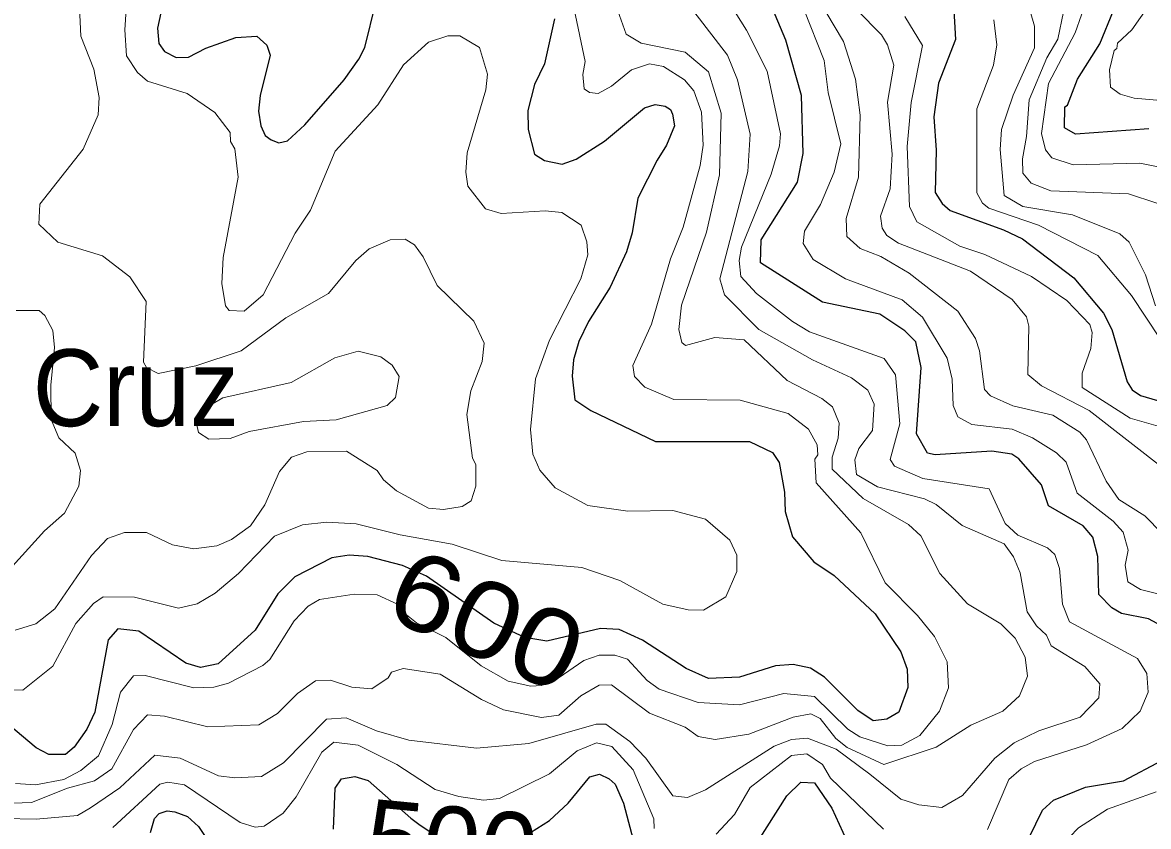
# Model space of a CAD drawing. Extents: x 673.3 to 698.5, y 6984.3 to 7012.3.
# Drawn here: x 692.522 to 693.696, y 7000.837 to 7001.674 of the extents above; entities that cross this region are included whole.
import ezdxf
from ezdxf.enums import TextEntityAlignment as Align

# ---------------------------------------------------------------- set-up
doc = ezdxf.new("R2010")
doc.units = 0
doc.header["$LTSCALE"] = 0.032
doc.layers.add('1', color=7, linetype='Continuous', lineweight=25)
doc.layers.add('2', color=7, linetype='Continuous', lineweight=13)
doc.layers.add('27', color=7, linetype='Continuous')
doc.layers.add('61', color=7, linetype='Continuous')

msp = doc.modelspace()

# ---------------------------------------------------------------- linework, layer by layer
at = {"layer": '1'}
for points in [[(692.6698, 7001.7008), (692.6631, 7001.6683), (692.6645, 7001.6525), (692.6704, 7001.6441), (692.6825, 7001.6379), (692.6954, 7001.6383), (692.7134, 7001.6475), (692.7448, 7001.6586), (692.7667, 7001.6602), (692.777, 7001.6508), (692.7804, 7001.6403), (692.7699, 7001.5982), (692.7684, 7001.5819), (692.7706, 7001.5666), (692.7752, 7001.5567), (692.7816, 7001.5522), (692.7894, 7001.5488), (692.7986, 7001.5512), (692.8165, 7001.5678), (692.8577, 7001.6146), (692.8728, 7001.6361), (692.8792, 7001.6481), (692.8905, 7001.6946)], [(693.7178, 7001.0415), (693.6956, 7001.0533), (693.6677, 7001.0589), (693.6574, 7001.0646), (693.644, 7001.0787), (693.6429, 7001.118), (693.6376, 7001.1382), (693.6278, 7001.1501), (693.5917, 7001.1709), (693.5843, 7001.1929), (693.5605, 7001.22), (693.5533, 7001.2247), (693.5325, 7001.2279), (693.4733, 7001.224), (693.4655, 7001.2256), (693.4541, 7001.2459), (693.4589, 7001.3151), (693.4532, 7001.3417), (693.4419, 7001.3533), (693.4157, 7001.3705), (693.3561, 7001.3829), (693.2914, 7001.4241), (693.2921, 7001.4481), (693.3301, 7001.5079), (693.3359, 7001.538), (693.334, 7001.5983), (693.3179, 7001.6558), (693.3013, 7001.6953)], [(693.4927, 7001.6933), (693.4947, 7001.6566), (693.4768, 7001.6112), (693.472, 7001.576), (693.4744, 7001.5413), (693.4736, 7001.4971), (693.4809, 7001.4858), (693.489, 7001.4786), (693.5446, 7001.4585), (693.5645, 7001.4489), (693.618, 7001.4085), (693.649, 7001.3714), (693.6575, 7001.3545), (693.6734, 7001.3), (693.6788, 7001.2917), (693.6875, 7001.286), (693.7051, 7001.2805)], [(693.0769, 7001.678), (693.0664, 7001.6314), (693.056, 7001.6096), (693.0489, 7001.5825), (693.0493, 7001.563), (693.056, 7001.5373), (693.0663, 7001.5307), (693.0847, 7001.5267), (693.0992, 7001.5319), (693.1288, 7001.5508), (693.1707, 7001.5855), (693.1816, 7001.5889), (693.1922, 7001.5871), (693.1975, 7001.5838), (693.1997, 7001.5789), (693.2018, 7001.5668), (693.1935, 7001.5467), (693.1836, 7001.531), (693.1635, 7001.4913), (693.1576, 7001.4552), (693.1518, 7001.4353), (693.1349, 7001.3985), (693.1123, 7001.363), (693.102, 7001.3421), (693.0965, 7001.323), (693.095, 7001.3061), (693.0981, 7001.2812), (693.1147, 7001.2702), (693.182, 7001.2378), (693.28, 7001.2378), (693.3041, 7001.2263), (693.3108, 7001.2161), (693.3164, 7001.1851), (693.3173, 7001.165), (693.3246, 7001.1385), (693.3471, 7001.1126), (693.3681, 7001.0982), (693.4108, 7001.0586), (693.4376, 7001.019), (693.4442, 7001.0008), (693.4451, 7000.9818)], [(693.6962, 7001.5634), (693.6196, 7001.5579), (693.6081, 7001.5645), (693.6087, 7001.5866), (693.6113, 7001.5883), (693.6219, 7001.6151), (693.6451, 7001.6519), (693.6593, 7001.6868)], [(693.4451, 7000.9818), (693.4357, 7000.9559), (693.423, 7000.9487), (693.4088, 7000.9471), (693.3927, 7000.9579), (693.3582, 7000.9924), (693.3437, 7001.0017), (693.3253, 7001.0056), (693.3072, 7001.0042), (693.2696, 7000.9926), (693.2374, 7000.9911), (693.214, 7001.0015), (693.1686, 7001.0311), (693.1442, 7001.0423), (693.1247, 7001.0431), (693.0687, 7001.0299), (693.0458, 7001.0339), (693.0134, 7001.0488), (692.9435, 7001.0977), (692.9182, 7001.1088), (692.8823, 7001.118), (692.8628, 7001.1196), (692.8446, 7001.1167), (692.806, 7001.097), (692.7884, 7001.0792), (692.7648, 7001.0413), (692.7262, 7001.0062), (692.708, 7001.0025), (692.6924, 7001.0071), (692.6434, 7001.0403), (692.6216, 7001.0429), (692.6116, 7001.0312), (692.5978, 7000.9561), (692.5895, 7000.9383), (692.5763, 7000.9196), (692.5673, 7000.912), (692.5497, 7000.9118), (692.5365, 7000.919), (692.5015, 7000.9484)], [(693.5641, 7000.8105), (693.5852, 7000.8541), (693.5968, 7000.8643), (693.6302, 7000.8779), (693.6697, 7000.8846), (693.7102, 7000.906)], [(692.8465, 7000.8342), (692.8482, 7000.877), (692.8548, 7000.8866), (692.8687, 7000.8889), (692.8827, 7000.8849), (692.9269, 7000.8456), (692.9366, 7000.8384), (692.9572, 7000.8249)], [(693.0452, 7000.8266), (693.0716, 7000.8431), (693.091, 7000.8612), (693.1134, 7000.8888), (693.1236, 7000.8916), (693.1338, 7000.8867), (693.14, 7000.8809), (693.1488, 7000.8611), (693.1603, 7000.8165)], [(693.278, 7000.8042), (693.3189, 7000.869), (693.3336, 7000.8833), (693.3478, 7000.8826), (693.3659, 7000.8561), (693.3925, 7000.7979)], [(692.6557, 7000.8308), (692.66, 7000.8452), (692.6649, 7000.8504), (692.673, 7000.8533), (692.6811, 7000.8523), (692.6944, 7000.8475), (692.7056, 7000.837), (692.7264, 7000.8059)]]:
    msp.add_lwpolyline(points, dxfattribs=at)
at = {"layer": '2'}
for points in [[(692.5794, 7001.7428), (692.5832, 7001.6599), (692.5966, 7001.6256), (692.6021, 7001.5962), (692.6012, 7001.578), (692.5854, 7001.5425), (692.5403, 7001.485), (692.5395, 7001.4642), (692.559, 7001.4455), (692.6057, 7001.4314), (692.6341, 7001.4093), (692.6511, 7001.3837), (692.6485, 7001.3204), (692.6515, 7001.3149), (692.6637, 7001.3088), (692.7028, 7001.3167), (692.7502, 7001.3322), (692.7966, 7001.3666), (692.8411, 7001.3921), (692.8698, 7001.4265), (692.8837, 7001.4384), (692.9055, 7001.4479), (692.9211, 7001.4486), (692.9308, 7001.4429), (692.9399, 7001.4304), (692.9544, 7001.4004), (692.9928, 7001.3633), (693.0035, 7001.3405), (693.0012, 7001.3213), (692.9894, 7001.2907), (692.9853, 7001.2661), (692.9913, 7001.2207), (692.9947, 7001.2138), (692.9946, 7001.1913), (692.99, 7001.1763), (692.9805, 7001.1701), (692.9609, 7001.167), (692.9453, 7001.1686), (692.9121, 7001.1867), (692.8987, 7001.1979), (692.8921, 7001.2076), (692.86, 7001.2279), (692.8188, 7001.2271), (692.8028, 7001.2215), (692.7903, 7001.2068), (692.7748, 7001.1719), (692.7601, 7001.15), (692.74, 7001.1357)], [(692.6317, 7001.7093), (692.629, 7001.6665), (692.6306, 7001.6395), (692.6422, 7001.6221), (692.6527, 7001.6133), (692.694, 7001.6005), (692.7226, 7001.5806), (692.7388, 7001.5599), (692.7391, 7001.5502), (692.7437, 7001.5428)], [(693.703, 7001.3792), (693.6925, 7001.4115), (693.6755, 7001.4454), (693.666, 7001.4542), (693.6167, 7001.474), (693.5648, 7001.4825), (693.5455, 7001.4941), (693.5412, 7001.5421), (693.5427, 7001.5627), (693.5548, 7001.5986), (693.5769, 7001.6479), (693.5769, 7001.6705), (693.5672, 7001.7044)], [(693.6172, 7001.526), (693.5952, 7001.5334), (693.5884, 7001.5417), (693.5844, 7001.5586), (693.5915, 7001.6109), (693.6192, 7001.6635), (693.6324, 7001.7014)], [(693.2607, 7001.6916), (693.2768, 7001.6663), (693.2982, 7001.6236), (693.3123, 7001.5585), (693.3113, 7001.5458), (693.3027, 7001.5164), (693.2715, 7001.4402), (693.2691, 7001.4264), (693.2708, 7001.4098), (693.2874, 7001.3921), (693.3247, 7001.3628)], [(693.3509, 7001.7004), (693.378, 7001.6544), (693.3904, 7001.6151), (693.3953, 7001.5779), (693.3936, 7001.5132), (693.3808, 7001.4701), (693.3815, 7001.4514), (693.3952, 7001.439), (693.4168, 7001.4306), (693.4465, 7001.4132), (693.4971, 7001.3737), (693.5154, 7001.3451), (693.5198, 7001.3324), (693.525, 7001.2922), (693.531, 7001.2854), (693.5545, 7001.2751), (693.596, 7001.2653), (693.6242, 7001.2475), (693.631, 7001.2397), (693.6517, 7001.1965), (693.665, 7001.1774), (693.6918, 7001.1604), (693.71, 7001.1421)], [(693.6963, 7001.6924), (693.6785, 7001.6667), (693.6634, 7001.6529), (693.6626, 7001.6471), (693.6599, 7001.6452), (693.6552, 7001.6249), (693.656, 7001.6069), (693.6664, 7001.5998), (693.6808, 7001.5955), (693.7205, 7001.5921)], [(692.515, 7000.8819), (692.5358, 7000.8803), (692.5655, 7000.886), (692.5831, 7000.8953), (692.6014, 7000.9106), (692.6158, 7000.9432), (692.6244, 7000.9769), (692.6379, 7000.9938), (692.6501, 7000.9941), (692.7009, 7000.9813), (692.7218, 7000.9821), (692.7371, 7000.9862), (692.7729, 7001.0047), (692.7802, 7001.011), (692.8055, 7001.0511), (692.8202, 7001.0665), (692.8318, 7001.0732), (692.8681, 7001.079), (692.8921, 7001.0781), (692.9131, 7001.0684), (692.9156, 7001.063), (692.9331, 7001.0492), (692.9636, 7001.0339), (693.0002, 7001.0043), (693.0283, 7000.9883), (693.0522, 7000.983), (693.0633, 7000.9837), (693.0804, 7000.9915), (693.1073, 7001.0098), (693.1234, 7001.0154), (693.1396, 7001.0154), (693.1528, 7001.0111), (693.1734, 7000.989), (693.1857, 7000.9799), (693.2264, 7000.9662), (693.2696, 7000.9637), (693.3156, 7000.9755), (693.3478, 7000.9722), (693.3825, 7000.9382), (693.3951, 7000.9305), (693.4241, 7000.921), (693.4388, 7000.9218), (693.4574, 7000.9317), (693.478, 7000.957), (693.4873, 7000.9815), (693.4858, 7001.0086), (693.4726, 7001.0347), (693.455, 7001.0567), (693.4213, 7001.0906), (693.3959, 7001.1428), (693.3493, 7001.1948), (693.3482, 7001.2194), (693.3512, 7001.2239), (693.3505, 7001.2343), (693.3414, 7001.2509), (693.3201, 7001.2671), (693.2702, 7001.2809), (693.2012, 7001.2818), (693.1709, 7001.2946), (693.16, 7001.3057), (693.1585, 7001.3169), (693.1777, 7001.3601), (693.1976, 7001.4282), (693.2109, 7001.4613), (693.2284, 7001.5252), (693.2316, 7001.5464), (693.23, 7001.5809), (693.222, 7001.6032), (693.2123, 7001.6146), (693.1904, 7001.6285), (693.1758, 7001.6311), (693.157, 7001.6249), (693.1362, 7001.608), (693.1221, 7001.6003), (693.1131, 7001.6013), (693.1078, 7001.6052), (693.1063, 7001.6202), (693.1086, 7001.6338), (693.0973, 7001.6881)], [(693.1429, 7001.6865), (693.1513, 7001.6621), (693.1671, 7001.6528), (693.213, 7001.6433), (693.2373, 7001.623), (693.2504, 7001.5799), (693.2487, 7001.5156), (693.2351, 7001.4558), (693.2091, 7001.3799), (693.2064, 7001.3544), (693.2093, 7001.3411), (693.2133, 7001.338), (693.2439, 7001.3461), (693.2745, 7001.3437), (693.3191, 7001.3016), (693.3552, 7001.2826), (693.3663, 7001.274), (693.3733, 7001.2571), (693.3725, 7001.2413)], [(693.4055, 7000.8913), (693.4378, 7000.8656), (693.4566, 7000.8596), (693.4803, 7000.8567), (693.5021, 7000.8694), (693.5358, 7000.9082), (693.5558, 7000.9242), (693.5816, 7000.9367), (693.6246, 7000.9508), (693.6439, 7000.9708), (693.6452, 7000.9855), (693.6295, 7001.0035), (693.5945, 7001.0251), (693.5893, 7001.0364), (693.5789, 7001.0461), (693.5693, 7001.0606), (693.562, 7001.1012), (693.5551, 7001.1178), (693.5455, 7001.1314), (693.5015, 7001.1505), (693.4746, 7001.1724), (693.4624, 7001.1782), (693.4133, 7001.1906), (693.3914, 7001.2037), (693.3897, 7001.219), (693.394, 7001.2305), (693.4083, 7001.2494), (693.41, 7001.2768), (693.4034, 7001.2915), (693.3863, 7001.3042), (693.3455, 7001.3229), (693.2896, 7001.3547), (693.254, 7001.3906), (693.2489, 7001.4074), (693.2781, 7001.5191), (693.2805, 7001.5581), (693.2676, 7001.6145), (693.2572, 7001.6403), (693.222, 7001.6857)], [(693.7334, 7001.0722), (693.6876, 7001.0837), (693.6743, 7001.0917), (693.6714, 7001.1091), (693.6747, 7001.1248), (693.6693, 7001.1435), (693.659, 7001.1549), (693.6215, 7001.1842), (693.6098, 7001.2164), (693.6, 7001.2261), (693.575, 7001.2419), (693.5537, 7001.2506), (693.5117, 7001.2555), (693.4969, 7001.2635), (693.4923, 7001.2755), (693.4913, 7001.3028), (693.4858, 7001.3246), (693.4603, 7001.3675), (693.439, 7001.3853), (693.3801, 7001.4074), (693.3462, 7001.4275), (693.336, 7001.4442), (693.3372, 7001.457), (693.354, 7001.4848), (693.3683, 7001.5184), (693.375, 7001.548), (693.362, 7001.6015), (693.3579, 7001.6347), (693.3367, 7001.6881)], [(693.7154, 7001.2068), (693.634, 7001.2703), (693.5841, 7001.296), (693.5699, 7001.3077), (693.5711, 7001.3582), (693.5685, 7001.3676), (693.5536, 7001.3858), (693.5102, 7001.4152), (693.4352, 7001.4444), (693.4232, 7001.4526), (693.4183, 7001.46), (693.4165, 7001.4726), (693.4265, 7001.5009), (693.4287, 7001.5372), (693.4239, 7001.5914), (693.4304, 7001.6299), (693.4237, 7001.6509), (693.4174, 7001.6614), (693.3919, 7001.6875)], [(693.442, 7001.6805), (693.4604, 7001.6503), (693.4484, 7001.5911), (693.4443, 7001.5452), (693.4467, 7001.4825), (693.4542, 7001.4666), (693.4993, 7001.4415), (693.5251, 7001.4326), (693.5739, 7001.4099), (693.6107, 7001.3849), (693.6346, 7001.3599), (693.6372, 7001.3514), (693.6356, 7001.3348), (693.6265, 7001.309), (693.6266, 7001.2942), (693.6768, 7001.2623), (693.7276, 7001.2475)], [(693.7046, 7001.4862), (693.6749, 7001.496), (693.5941, 7001.4991), (693.5736, 7001.507), (693.5648, 7001.5175), (693.5643, 7001.5323), (693.5688, 7001.5556), (693.5713, 7001.5939), (693.5899, 7001.6374), (693.6012, 7001.657), (693.6071, 7001.6854)], [(693.7078, 7001.3447), (693.6781, 7001.3898), (693.6429, 7001.4316), (693.5813, 7001.4632), (693.5294, 7001.4808), (693.5227, 7001.4863), (693.517, 7001.4968), (693.5168, 7001.5844), (693.5342, 7001.6298), (693.5378, 7001.6509), (693.5346, 7001.6769)], [(692.7437, 7001.5428), (692.7471, 7001.5132), (692.7315, 7001.4297), (692.7301, 7001.4025), (692.7338, 7001.3793), (692.7377, 7001.3745), (692.7532, 7001.3738), (692.773, 7001.3907), (692.8064, 7001.4549), (692.8226, 7001.479), (692.8483, 7001.5402), (692.8926, 7001.5885), (692.9195, 7001.6301), (692.9455, 7001.6537), (692.9655, 7001.6604), (692.9782, 7001.6604), (692.9985, 7001.6484), (693.0069, 7001.6204), (693.0053, 7001.604), (692.9858, 7001.5386), (692.9842, 7001.5184), (692.9863, 7001.504), (693.0049, 7001.4804), (693.021, 7001.4755), (693.0671, 7001.478), (693.0844, 7001.4763), (693.1046, 7001.4632), (693.1103, 7001.4457), (693.1114, 7001.4322), (693.1042, 7001.4074), (693.0715, 7001.3434), (693.0569, 7001.3032), (693.0518, 7001.2505), (693.054, 7001.2249), (693.0613, 7001.2079), (693.0773, 7001.1898), (693.1114, 7001.1713), (693.1532, 7001.1653), (693.2002, 7001.166), (693.2341, 7001.1571), (693.2593, 7001.1352), (693.2666, 7001.1197), (693.2668, 7001.1024), (693.2554, 7001.076), (693.2321, 7001.0621), (693.2162, 7001.0626), (693.1895, 7001.0686), (693.1447, 7001.093), (693.1054, 7001.1066), (693.0218, 7001.114), (692.97, 7001.1311), (692.9159, 7001.1406), (692.87, 7001.1521), (692.8394, 7001.1539), (692.814, 7001.151), (692.7848, 7001.1392), (692.7476, 7001.1006), (692.723, 7001.0799), (692.7043, 7001.069), (692.6849, 7001.0643), (692.639, 7001.0758), (692.6065, 7001.0763), (692.5964, 7001.0691), (692.5779, 7001.0483), (692.5539, 7001.0038), (692.5228, 7000.9788), (692.4973, 7000.9796)], [(693.7059, 7001.5238), (693.6867, 7001.5277), (693.6172, 7001.526)], [(692.495, 7001.0897), (692.5451, 7001.1449), (692.5661, 7001.1634), (692.5809, 7001.1913), (692.5826, 7001.2076), (692.5772, 7001.2256), (692.5601, 7001.2418), (692.5523, 7001.2607), (692.5517, 7001.2966), (692.5557, 7001.3357), (692.5539, 7001.3536), (692.5456, 7001.3692), (692.5396, 7001.3743), (692.5159, 7001.3744)], [(693.3247, 7001.3628), (693.3426, 7001.3522), (693.4202, 7001.3243), (693.432, 7001.3075), (693.4368, 7001.2562), (693.4264, 7001.2191), (693.431, 7001.2122), (693.4605, 7001.1994), (693.5298, 7001.1887), (693.5464, 7001.1526), (693.5596, 7001.1403), (693.5905, 7001.1271), (693.598, 7001.1203), (693.603, 7001.1058), (693.606, 7001.0686), (693.6135, 7001.05), (693.6843, 7001.0119), (693.6942, 7000.9963), (693.6955, 7000.977), (693.6871, 7000.9571), (693.6684, 7000.9391), (693.631, 7000.9221), (693.5771, 7000.9048), (693.5629, 7000.8971), (693.5503, 7000.8859), (693.528, 7000.8339)], [(693.3725, 7001.2413), (693.3661, 7001.2216), (693.3662, 7001.2091), (693.3984, 7001.1785), (693.4457, 7001.1516), (693.4585, 7001.1397), (693.4782, 7001.1005), (693.5072, 7001.069), (693.5418, 7001.0482), (693.5568, 7001.0331), (693.5674, 7001.0133), (693.5695, 7000.9937), (693.5615, 7000.9732), (693.544, 7000.9571), (693.5105, 7000.9426), (693.4746, 7000.9195), (693.4201, 7000.9015), (693.3819, 7000.9194), (693.37, 7000.9286), (693.3536, 7000.9495), (693.3439, 7000.9542), (693.3253, 7000.951), (693.2794, 7000.9331), (693.2443, 7000.9276), (693.2264, 7000.9306), (693.2129, 7000.9405), (693.1758, 7000.955), (693.136, 7000.9844), (693.1232, 7000.9842), (693.1041, 7000.9732), (693.0813, 7000.953), (693.0632, 7000.9506), (693.0237, 7000.9586), (693.0006, 7000.9694), (692.9575, 7000.9957), (692.9189, 7001.0015), (692.907, 7000.9976), (692.9034, 7000.9919), (692.8863, 7000.9805), (692.8657, 7000.9821), (692.8432, 7000.9893), (692.8278, 7000.9885), (692.809, 7000.9755), (692.788, 7000.9547), (692.7685, 7000.943), (692.7155, 7000.9406), (692.6703, 7000.952), (692.6527, 7000.9534), (692.6379, 7000.9379), (692.6153, 7000.8969), (692.5972, 7000.8844), (692.5692, 7000.8768), (692.5317, 7000.8618), (692.4246, 7000.8582)], [(692.74, 7001.1357), (692.7249, 7001.1291), (692.7008, 7001.1262), (692.6787, 7001.1303), (692.6514, 7001.143), (692.6285, 7001.1432), (692.611, 7001.1369), (692.5942, 7001.1191), (692.556, 7001.0637), (692.5362, 7001.0481), (692.5146, 7001.0415)], [(692.5028, 7000.8452), (692.5364, 7000.8445), (692.5798, 7000.8485), (692.5931, 7000.8563), (692.6239, 7000.8774), (692.6601, 7000.9111), (692.6865, 7000.908), (692.7267, 7000.8899), (692.7436, 7000.8876), (692.7715, 7000.8892), (692.7943, 7000.9031), (692.8392, 7000.9487), (692.8595, 7000.9501), (692.8914, 7000.9367), (692.9249, 7000.927), (692.9955, 7000.9186), (693.0501, 7000.9234), (693.1201, 7000.9437), (693.1303, 7000.9437), (693.1553, 7000.9256), (693.172, 7000.9082), (693.2, 7000.869), (693.2154, 7000.8673), (693.234, 7000.875), (693.3055, 7000.9208), (693.3237, 7000.9274), (693.3404, 7000.929), (693.3702, 7000.9175), (693.4055, 7000.8913)], [(693.1805, 7000.8348), (693.1803, 7000.8449), (693.1587, 7000.8959), (693.1365, 7000.9203), (693.1205, 7000.9241), (693.1004, 7000.9158), (693.0715, 7000.8918), (693.0193, 7000.8661), (693.0026, 7000.8644), (692.977, 7000.8681), (692.9524, 7000.8755), (692.9126, 7000.9014), (692.872, 7000.9216), (692.8468, 7000.9247), (692.8344, 7000.9143), (692.8077, 7000.8678), (692.7941, 7000.8507), (692.7742, 7000.8374), (692.7647, 7000.8363), (692.7492, 7000.8412), (692.6912, 7000.8804), (692.6739, 7000.8833), (692.6656, 7000.8809), (692.6166, 7000.836)], [(693.4195, 7000.8343), (693.3645, 7000.8874), (693.3562, 7000.9014), (693.3396, 7000.9127), (693.3236, 7000.9109), (693.2806, 7000.8777), (693.2644, 7000.8496), (693.2453, 7000.8289)], [(693.1815, 7000.7485), (693.1918, 7000.7435), (693.2139, 7000.7387), (693.2457, 7000.7481), (693.2889, 7000.7691), (693.3063, 7000.7813), (693.3334, 7000.8108), (693.3471, 7000.815), (693.3658, 7000.7982), (693.393, 7000.7573), (693.44, 7000.7364), (693.4833, 7000.7223), (693.4951, 7000.7223), (693.5168, 7000.7277), (693.5485, 7000.7418), (693.5657, 7000.7616), (693.5948, 7000.8063), (693.6228, 7000.8356), (693.653, 7000.8551), (693.7039, 7000.8732)]]:
    msp.add_lwpolyline(points, dxfattribs=at)
msp.add_lwpolyline([(692.7587, 7001.2483), (692.8153, 7001.2589), (692.8491, 7001.2605), (692.9024, 7001.2753), (692.9109, 7001.2837), (692.9147, 7001.3055), (692.9077, 7001.3173), (692.8958, 7001.3262), (692.8723, 7001.3321), (692.8479, 7001.3251), (692.8024, 7001.2994), (692.7311, 7001.2834), (692.7079, 7001.2699), (692.7032, 7001.2582), (692.7059, 7001.2474), (692.7166, 7001.2402), (692.7388, 7001.241)], close=True, dxfattribs=at)

# ---------------------------------------------------------------- texts
at = {"layer": '27', "width": 0.95}
msp.add_text('Mo. da Cruz', height=0.08, dxfattribs=at).set_placement((692.4709, 7001.2539), align=Align.CENTER)
at = {"layer": '61', "width": 1.15}
msp.add_text('600', height=0.08, rotation=336.225, dxfattribs=at).set_placement((692.9899, 7001.0154), align=Align.CENTER)
at = {"layer": '61'}
msp.add_text('500', height=0.08, rotation=354.528, dxfattribs=at).set_placement((692.9657, 7000.7779), align=Align.CENTER)

doc.saveas('drawing.dxf')
